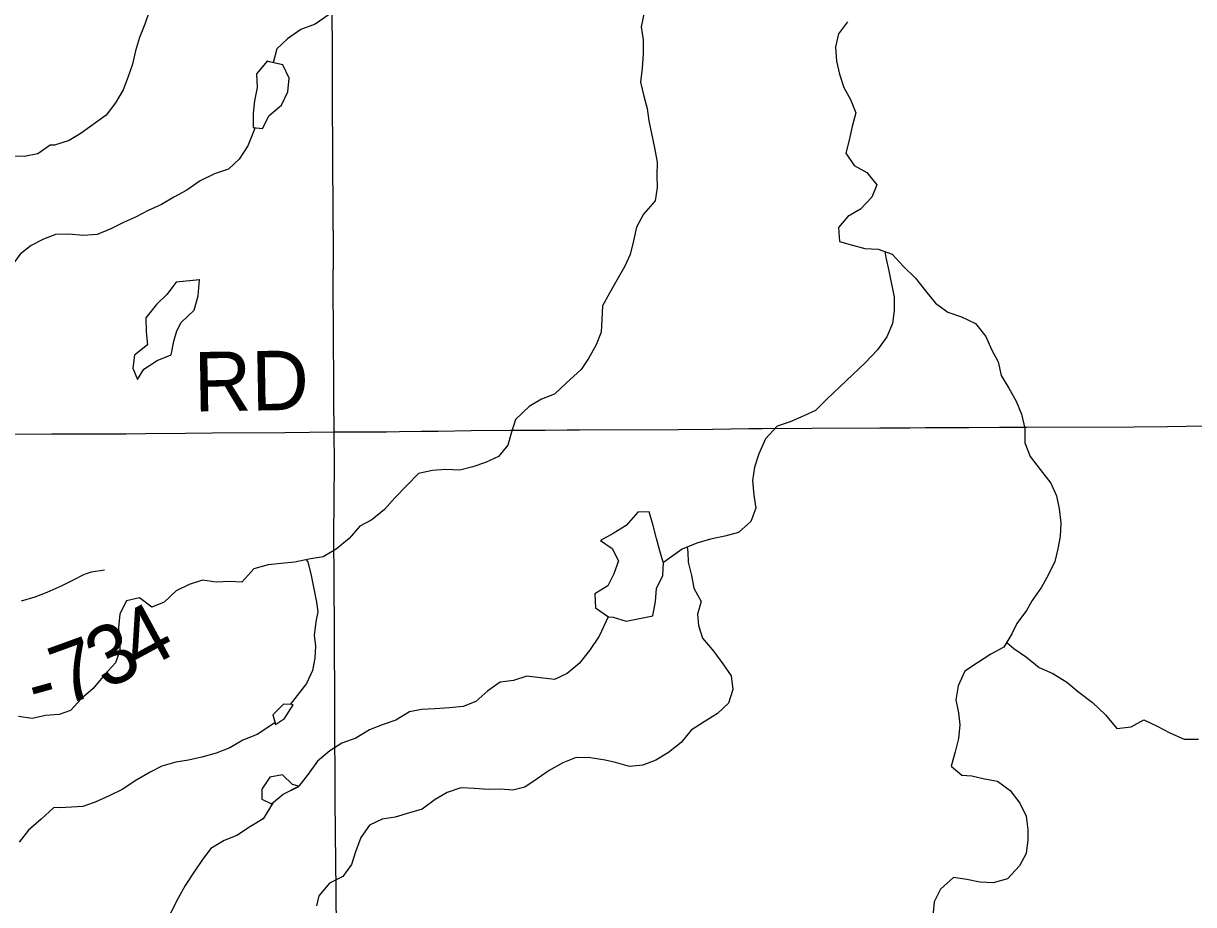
# Model space of a CAD drawing. Extents: x 0 to 34, y 0 to 22.
# Drawn here: x 7.598 to 8.157, y 19.73 to 20.151 of the extents above; entities that cross this region are included whole.
import ezdxf

# ---------------------------------------------------------------- set-up
doc = ezdxf.new("R2010")
doc.units = 0
for name, color, linetype in [('GM_X_County_Road', 7, 'Continuous'), ('GM_X_County_Road_Text', 7, 'Continuous'), ('GM_X_Minor_Lake', 7, 'Continuous'), ('GM_X_Minor_River', 7, 'Continuous'), ('GM_X_State_Route', 7, 'Continuous'), ('GM_X_Township_Road', 7, 'Continuous'), ('GM_X_Township_Road_Text', 7, 'Continuous')]:
    doc.layers.add(name, color=color, linetype=linetype)

msp = doc.modelspace()

# ---------------------------------------------------------------- linework, layer by layer
at = {"layer": 'GM_X_County_Road'}
for points in [[(7.74689, 19.95592), (7.77191, 19.95597), (7.77811, 19.95602), (7.78861, 19.95622), (7.79649, 19.95627), (7.81224, 19.95647), (7.83087, 19.95662), (7.84767, 19.95672), (7.85817, 19.95681), (7.86402, 19.95686), (7.91123, 19.95701), (7.92773, 19.95721), (7.94482, 19.95751), (7.95116, 19.95756), (7.97504, 19.95766), (8.00744, 19.95776), (8.02166, 19.95785), (8.02924, 19.9579), (8.04995, 19.958), (8.06452, 19.9581), (8.07755, 19.95815), (8.12887, 19.95835), (8.14473, 19.9585), (8.16237, 19.95875)], [(7.59039, 19.95474), (7.61189, 19.95488), (7.64761, 19.95493), (7.65677, 19.95503), (7.6759, 19.95533), (7.68883, 19.95538), (7.72331, 19.95558), (7.74689, 19.95592)]]:
    msp.add_lwpolyline(points, dxfattribs=at)
at = {"layer": 'GM_X_Minor_Lake'}
for points in [[(7.7159, 20.13245), (7.71485, 20.1328), (7.70983, 20.12668), (7.71012, 20.12022), (7.70889, 20.11393), (7.70822, 20.10803), (7.70814, 20.10118)], [(7.71584, 20.13247), (7.71485, 20.1328), (7.70983, 20.12668), (7.71012, 20.12022), (7.70889, 20.11393), (7.70822, 20.10803), (7.70814, 20.10118)], [(7.70814, 20.10118), (7.7127, 20.10068), (7.71583, 20.10681), (7.72164, 20.11184), (7.72477, 20.11815), (7.72543, 20.12463), (7.7223, 20.13104), (7.71582, 20.13247)], [(7.70814, 20.10118), (7.7127, 20.10068), (7.71583, 20.10681), (7.72164, 20.11184), (7.72477, 20.11815), (7.72543, 20.12463), (7.7223, 20.13104), (7.7159, 20.13245)], [(7.68264, 20.02851), (7.67149, 20.02727), (7.66703, 20.0215), (7.66198, 20.01667), (7.65695, 20.01033), (7.65705, 20.00367), (7.65771, 19.99741), (7.65153, 19.99257), (7.65067, 19.98628), (7.65303, 19.98081), (7.65599, 19.98579), (7.66239, 19.98988), (7.66899, 19.99264), (7.67022, 19.99912), (7.67166, 20.00408)], [(7.68259, 20.0285), (7.67149, 20.02727), (7.66703, 20.0215), (7.66198, 20.01667), (7.65695, 20.01033), (7.65705, 20.00367), (7.65771, 19.99741), (7.65153, 19.99257), (7.65067, 19.98628), (7.65303, 19.98081), (7.65599, 19.98579), (7.66239, 19.98988), (7.66899, 19.99264), (7.67022, 19.99912), (7.67166, 20.00408)], [(7.67166, 20.00408), (7.67387, 20.00811), (7.68005, 20.0139), (7.68184, 20.02077), (7.68259, 20.02851)], [(7.67166, 20.00408), (7.67387, 20.00811), (7.68005, 20.0139), (7.68184, 20.02077), (7.68259, 20.0285)], [(7.90415, 19.89348), (7.90398, 19.89374), (7.90235, 19.89916), (7.90074, 19.90503), (7.89913, 19.91128), (7.89732, 19.91771), (7.89182, 19.91763), (7.88622, 19.91128), (7.88002, 19.90738), (7.874, 19.90406), (7.87956, 19.90015), (7.88269, 19.89431), (7.88031, 19.88819), (7.87755, 19.88244), (7.87135, 19.87855), (7.87164, 19.8719), (7.87778, 19.86762)], [(7.90414, 19.89348), (7.90398, 19.89374), (7.90235, 19.89916), (7.90074, 19.90503), (7.89913, 19.91128), (7.89732, 19.91771), (7.89182, 19.91763), (7.88622, 19.91128), (7.88002, 19.90738), (7.874, 19.90406), (7.87956, 19.90015), (7.88269, 19.89431), (7.88031, 19.88819), (7.87755, 19.88244), (7.87135, 19.87855), (7.87164, 19.8719), (7.87778, 19.86762)], [(7.87778, 19.86762), (7.88006, 19.86747), (7.88635, 19.86547), (7.89259, 19.86689), (7.89903, 19.86813), (7.90025, 19.87499), (7.90073, 19.88108), (7.90386, 19.8874), (7.90415, 19.89348)], [(7.87778, 19.86762), (7.88006, 19.86747), (7.88635, 19.86547), (7.89259, 19.86689), (7.89903, 19.86813), (7.90025, 19.87499), (7.90073, 19.88108), (7.90386, 19.8874), (7.90415, 19.89348)], [(7.7273, 19.82561), (7.72665, 19.82579), (7.72259, 19.82597), (7.71754, 19.82077), (7.71883, 19.81626)], [(7.7273, 19.82561), (7.72665, 19.82579), (7.72259, 19.82597), (7.71754, 19.82077), (7.71881, 19.81633)], [(7.71883, 19.81626), (7.72307, 19.81914), (7.7273, 19.82561)], [(7.71885, 19.81628), (7.72307, 19.81914), (7.72734, 19.82567)], [(7.72999, 19.78675), (7.72697, 19.78764), (7.72215, 19.79214), (7.7161, 19.79109), (7.71239, 19.78534), (7.71227, 19.78058)], [(7.73002, 19.78674), (7.72697, 19.78764), (7.72215, 19.79214), (7.7161, 19.79109), (7.71239, 19.78534), (7.71227, 19.78058)], [(7.71227, 19.78058), (7.71686, 19.77837), (7.72248, 19.78302), (7.72999, 19.78675)], [(7.71227, 19.78058), (7.71686, 19.77837), (7.72248, 19.78302), (7.72993, 19.78671)]]:
    msp.add_lwpolyline(points, dxfattribs=at)
at = {"layer": 'GM_X_Minor_River'}
for points in [[(7.80482, 20.24071), (7.80468, 20.22959), (7.80248, 20.22442), (7.79952, 20.21943), (7.79468, 20.21347), (7.78965, 20.2075), (7.78362, 20.20437), (7.7772, 20.20219), (7.77077, 20.20095), (7.76611, 20.19537), (7.76048, 20.19091), (7.75676, 20.18592), (7.75383, 20.17884), (7.75202, 20.17311), (7.75173, 20.16702), (7.74917, 20.16071), (7.74395, 20.15474), (7.73775, 20.15047), (7.73096, 20.1479), (7.72457, 20.14343), (7.71952, 20.13861), (7.71771, 20.13207)], [(7.65851, 20.15652), (7.65652, 20.15041), (7.65396, 20.1441), (7.65196, 20.13779), (7.65055, 20.13131), (7.64836, 20.125), (7.64618, 20.11908), (7.64248, 20.11294), (7.63801, 20.10698), (7.62599, 20.09844), (7.62035, 20.09494), (7.61333, 20.09275)], [(7.89482, 20.15603), (7.89341, 20.14917), (7.89445, 20.14291), (7.89437, 20.13626), (7.8939, 20.12941), (7.89305, 20.12274), (7.89467, 20.11611), (7.89628, 20.11025), (7.89713, 20.10437), (7.89836, 20.0983), (7.8998, 20.09148), (7.90104, 20.08466), (7.90095, 20.07819), (7.90103, 20.07249), (7.90018, 20.06621), (7.89458, 20.05985), (7.89126, 20.05353), (7.88984, 20.04704), (7.88823, 20.04056), (7.88548, 20.03462), (7.88178, 20.0283), (7.87827, 20.02216), (7.87494, 20.01603), (7.87466, 20.00956), (7.87438, 20.00348), (7.872, 19.99736), (7.86831, 19.99084), (7.86478, 19.98566), (7.85767, 19.97909), (7.85205, 19.97387), (7.84582, 19.9715), (7.83999, 19.96799), (7.83345, 19.96181), (7.83145, 19.9557), (7.82984, 19.94959), (7.82536, 19.94421), (7.81914, 19.94126), (7.8131, 19.93927), (7.80686, 19.93766), (7.80021, 19.93794), (7.79377, 19.93746), (7.78715, 19.93604), (7.78154, 19.93025), (7.77575, 19.92446), (7.7709, 19.91888), (7.7649, 19.91385), (7.75906, 19.91091), (7.75403, 19.90494), (7.74784, 19.89991), (7.74163, 19.89621), (7.73482, 19.89515), (7.72801, 19.89372), (7.72156, 19.89306), (7.71531, 19.89239), (7.7085, 19.89058), (7.70272, 19.88422), (7.69683, 19.88452), (7.69057, 19.88423), (7.68391, 19.88508), (7.67768, 19.88309), (7.67147, 19.87996), (7.66567, 19.87455), (7.65982, 19.87218), (7.65387, 19.87666), (7.64762, 19.87523), (7.64449, 19.8691), (7.64383, 19.86244), (7.6443, 19.85637), (7.64457, 19.85162), (7.64238, 19.84569), (7.63715, 19.83991), (7.63175, 19.83337), (7.62613, 19.82853), (7.6209, 19.82294), (7.61557, 19.82099)], [(7.99188, 20.15158), (7.9876, 20.14581), (7.98618, 20.13971), (7.98666, 20.13287), (7.98809, 20.12662), (7.99027, 20.12019), (7.99339, 20.11454), (7.99596, 20.10811), (7.99416, 20.10162), (7.99274, 20.09514), (7.99113, 20.08884), (7.99521, 20.08301), (8.00114, 20.07968), (8.00597, 20.07386), (8.0036, 20.06793), (7.99818, 20.06215), (7.99216, 20.05864), (7.98769, 20.05344), (7.98817, 20.04679), (7.99427, 20.04498), (8.00018, 20.04336), (8.00663, 20.04307), (8.01331, 20.0407), (8.01853, 20.03489), (8.02449, 20.02927)], [(7.7091, 20.10109), (7.70561, 20.0924), (7.70153, 20.08607), (7.69648, 20.08124), (7.68968, 20.07905), (7.6829, 20.07572), (7.67652, 20.07125), (7.6703, 20.06793), (7.66447, 20.06442), (7.65806, 20.06147), (7.65204, 20.05834), (7.64619, 20.05578), (7.64017, 20.05284), (7.63375, 20.05009), (7.62693, 20.04961), (7.62009, 20.05027), (7.61369, 20.05004)], [(7.61333, 20.09275), (7.61121, 20.09268), (7.60541, 20.08858), (7.59879, 20.08732), (7.59234, 20.08739)], [(7.61368, 20.05003), (7.61341, 20.04988), (7.60806, 20.04778), (7.60224, 20.04482), (7.597, 20.04073), (7.59256, 20.03476), (7.58657, 20.03008), (7.5754, 20.01885), (7.56999, 20.01362), (7.56361, 20.01008), (7.55721, 20.0073), (7.55181, 20.0015), (7.54776, 19.99516), (7.54617, 19.98866), (7.54439, 19.98255), (7.54224, 19.97586), (7.54027, 19.96955), (7.53716, 19.96303), (7.52655, 19.952), (7.52135, 19.94583), (7.5154, 19.93963), (7.50901, 19.93609)], [(8.00973, 20.04198), (8.0103, 20.03914), (8.01173, 20.03269), (8.01419, 20.02019), (8.01429, 20.01373), (8.01344, 20.00763), (8.01069, 20.00132), (8.00623, 19.99498), (8.00044, 19.98881), (7.99445, 19.98321), (7.98809, 19.97722), (7.98229, 19.97162), (7.97668, 19.96603), (7.97103, 19.96347), (7.96462, 19.96072), (7.95839, 19.95853), (7.95278, 19.95256), (7.94966, 19.94548), (7.94749, 19.93899), (7.94663, 19.9327), (7.94731, 19.92568), (7.94816, 19.91942), (7.94579, 19.91311), (7.93999, 19.90789), (7.93337, 19.90608), (7.92656, 19.90465), (7.91995, 19.90284), (7.91297, 19.89989), (7.90413, 19.89348)], [(8.02449, 20.02927), (8.02914, 20.02326), (8.03398, 20.01725), (8.03993, 20.01297), (8.04642, 20.01078), (8.05311, 20.00765), (8.05795, 20.00145), (8.0607, 19.99522), (8.06382, 19.98937), (8.06525, 19.98274), (8.06895, 19.97671), (8.07246, 19.97049), (8.07503, 19.96426), (8.07665, 19.95744), (8.07656, 19.95059), (8.07913, 19.94417), (8.08397, 19.93797), (8.089, 19.93139), (8.09175, 19.92535), (8.09299, 19.91909), (8.09385, 19.91245), (8.09357, 19.90599), (8.09233, 19.90008), (8.0909, 19.89397), (8.08778, 19.88746), (8.08464, 19.88172), (8.08018, 19.87538), (8.0774, 19.87058), (8.07275, 19.86443), (8.07036, 19.85945), (8.06666, 19.85313), (8.06045, 19.8498), (8.05406, 19.84572), (8.04805, 19.84164), (8.04474, 19.83475), (8.0437, 19.82808), (8.04493, 19.82182), (8.04559, 19.81613), (8.04493, 19.80947), (8.04332, 19.80317), (8.04153, 19.7963), (8.04653, 19.792), (8.05128, 19.79169), (8.05737, 19.79027), (8.06365, 19.78922), (8.0696, 19.78474), (8.07425, 19.77873), (8.07719, 19.7725), (8.07805, 19.76605), (8.07813, 19.76111), (8.07728, 19.75464), (8.07414, 19.7487), (8.06835, 19.74253), (8.06155, 19.74072), (8.05509, 19.741), (8.04899, 19.74224), (8.04253, 19.74328), (8.03635, 19.73768), (8.0334, 19.73156), (8.03275, 19.72489)], [(7.91534, 19.90089), (7.91565, 19.89841), (7.91591, 19.89366), (7.91752, 19.88741), (7.91857, 19.88134), (7.92208, 19.87493), (7.92028, 19.86882), (7.92074, 19.86351), (7.92273, 19.85746), (7.92814, 19.85107), (7.9324, 19.84524), (7.93648, 19.83941), (7.93715, 19.83296), (7.93516, 19.82647), (7.92992, 19.82145), (7.92353, 19.81755), (7.91733, 19.81347), (7.91248, 19.80769), (7.90648, 19.80285), (7.90046, 19.79915), (7.89423, 19.79678), (7.88779, 19.79611), (7.88112, 19.7981), (7.87617, 19.79917), (7.86931, 19.8004), (7.86248, 19.80049), (7.85607, 19.79792), (7.84948, 19.79421), (7.84385, 19.79033), (7.83783, 19.78625), (7.83216, 19.78483), (7.82627, 19.78532), (7.82039, 19.78523), (7.81393, 19.7857), (7.80728, 19.78598), (7.80086, 19.7838), (7.79503, 19.78048), (7.78883, 19.77583), (7.78279, 19.77403), (7.77599, 19.77202), (7.76974, 19.77098), (7.76371, 19.76823), (7.75962, 19.76228), (7.75707, 19.7554), (7.75507, 19.74948), (7.75098, 19.74371), (7.74458, 19.74058), (7.73955, 19.73442), (7.73848, 19.72965)], [(7.73354, 19.89489), (7.73427, 19.89382), (7.73589, 19.88738), (7.73712, 19.88093), (7.73836, 19.87468), (7.739, 19.86994), (7.73812, 19.86517), (7.73727, 19.8587), (7.73792, 19.85376), (7.73763, 19.84787), (7.73658, 19.84196), (7.73364, 19.83583), (7.72577, 19.82581)], [(7.87774, 19.86768), (7.87336, 19.85843), (7.86872, 19.85152), (7.86388, 19.84537), (7.85807, 19.84053), (7.85204, 19.83778), (7.84539, 19.83844), (7.83892, 19.8393), (7.8325, 19.8373), (7.82606, 19.83644), (7.82024, 19.83236), (7.81443, 19.82715), (7.8084, 19.82478), (7.80195, 19.82411), (7.79494, 19.82363), (7.78849, 19.82334), (7.78281, 19.82231), (7.77623, 19.81822), (7.77019, 19.81623), (7.76377, 19.81366), (7.75719, 19.80976), (7.75058, 19.80738), (7.74476, 19.80368), (7.73895, 19.79866), (7.73449, 19.79251), (7.73002, 19.78674)], [(8.068, 19.85541), (8.07142, 19.85244), (8.07737, 19.84834), (8.08351, 19.84349), (8.09001, 19.84055), (8.09672, 19.83647), (8.10248, 19.83161), (8.10901, 19.82677), (8.11518, 19.82077), (8.12059, 19.81439), (8.12741, 19.81506), (8.13343, 19.81838), (8.13974, 19.81544), (8.14586, 19.8123), (8.15274, 19.80917), (8.15958, 19.80927)], [(7.61558, 19.821), (7.60907, 19.82052), (7.60265, 19.81907), (7.59617, 19.82009)], [(7.71858, 19.81698), (7.71009, 19.81153), (7.7033, 19.80877), (7.69709, 19.80507), (7.69049, 19.8025), (7.68368, 19.80069), (7.67725, 19.79926), (7.6712, 19.79822), (7.66458, 19.79641), (7.65893, 19.79348), (7.65178, 19.78938), (7.64596, 19.7853), (7.63937, 19.78216), (7.63277, 19.77921), (7.62692, 19.77704), (7.61596, 19.77653)], [(7.61596, 19.77656), (7.61292, 19.7765), (7.60695, 19.77107), (7.60098, 19.76583), (7.59653, 19.76005)], [(7.71768, 19.77904), (7.71298, 19.77128), (7.70697, 19.76758), (7.70039, 19.7633), (7.69435, 19.76093), (7.68796, 19.75703), (7.68405, 19.75184), (7.67997, 19.74589), (7.6757, 19.73936), (7.67237, 19.73342), (7.66887, 19.72653), (7.66498, 19.72039), (7.65918, 19.71498), (7.65339, 19.70881), (7.64679, 19.70586), (7.64058, 19.70273), (7.63489, 19.70245), (7.62808, 19.70064), (7.62205, 19.69789), (7.61623, 19.69343)]]:
    msp.add_lwpolyline(points, dxfattribs=at)
at = {"layer": 'GM_X_State_Route'}
msp.add_lwpolyline([(7.74792, 19.71925), (7.74765, 19.75214), (7.74756, 19.76314), (7.74741, 19.78209), (7.74732, 19.7933), (7.74724, 19.80955), (7.74716, 19.824), (7.7471, 19.83513), (7.74703, 19.84919), (7.74697, 19.86065), (7.74694, 19.86818), (7.74689, 19.87716), (7.74685, 19.88472), (7.74674, 19.90596), (7.74694, 19.94096), (7.74689, 19.95592), (7.7467, 19.97138), (7.74665, 19.98114), (7.7466, 19.99967), (7.7465, 20.00943), (7.7464, 20.01875), (7.74635, 20.02836), (7.74646, 20.03797), (7.74633, 20.06612), (7.74626, 20.08098), (7.74613, 20.12209), (7.74587, 20.17239)], dxfattribs=at)
at = {"layer": 'GM_X_Township_Road'}
msp.add_lwpolyline([(7.59757, 19.87527), (7.60407, 19.87723), (7.60986, 19.87943), (7.61698, 19.88255), (7.62246, 19.88529), (7.6273, 19.88776), (7.62904, 19.8885), (7.63104, 19.88903), (7.63287, 19.88936), (7.63522, 19.88979), (7.63717, 19.89007)], dxfattribs=at)

# ---------------------------------------------------------------- texts
at = {"layer": 'GM_X_County_Road_Text'}
msp.add_text('RD', height=0.028409, rotation=0.9872, dxfattribs=at).set_placement((7.68009, 19.96554))
at = {"layer": 'GM_X_Township_Road_Text'}
for s, rotation, p in [('4', 28.446, (7.65402, 19.84079)), ('3', 26.8652, (7.63765, 19.83248)), ('7', 20.0256, (7.61782, 19.82502)), ('-', 15.522, (7.60426, 19.82116))]:
    msp.add_text(s, height=0.02841, rotation=rotation, dxfattribs=at).set_placement(p)

doc.saveas('drawing.dxf')
